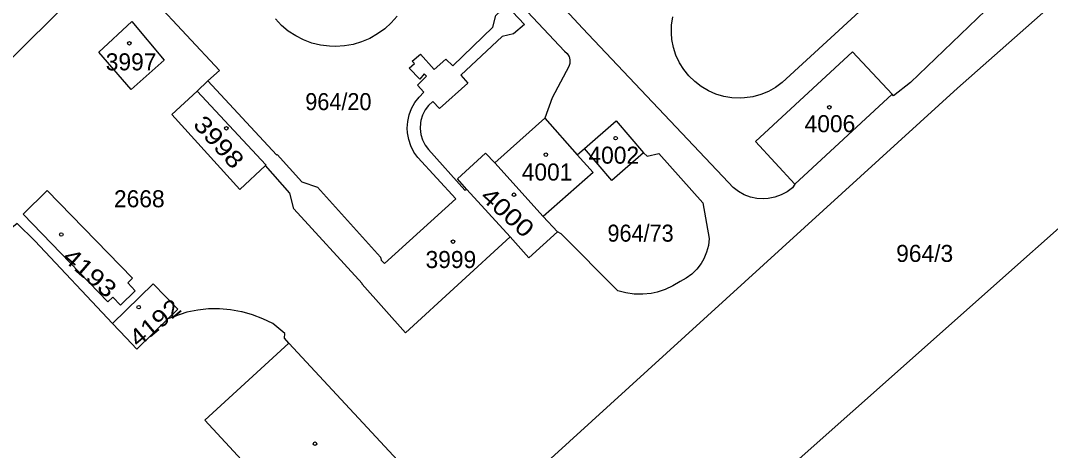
# Model space of a CAD drawing. Extents: x -679733 to -673243, y -1075091 to -1066557.
# Drawn here: x -676020.2 to -675917.5, y -1070049.2 to -1070006.3 of the extents above; entities that cross this region are included whole.
import ezdxf
from ezdxf.enums import TextEntityAlignment as Align

# ---------------------------------------------------------------- set-up
doc = ezdxf.new("R2010")
doc.units = 0
doc.header["$LTSCALE"] = 0.68
doc.layers.add('1', color=7, linetype='Continuous', lineweight=25)
doc.layers.add('5', color=7, linetype='Continuous', lineweight=25)
doc.layers.add('2', color=7, linetype='Continuous')

msp = doc.modelspace()

# ---------------------------------------------------------------- linework, layer by layer
at = {"layer": '1'}
for p, q in [((-676002.6, -1070013.34), (-676001.54, -1070012.34)), ((-675968.08, -1070025.87), (-675972.9, -1070020.49)), ((-675971.39, -1070027.89), (-675975.7, -1070023.16))]:
    msp.add_line(p, q, dxfattribs=at)
for points in [[(-676044.53, -1070033.43), (-676021.79, -1070010.73), (-676015.11, -1070004.06), (-675912.92, -1069902.06), (-675917.89, -1069896.55)], [(-675878.27, -1069983.43), (-675885.04, -1069989.6), (-675890.9, -1069994.71), (-675892.32, -1069995.79), (-675895.47, -1069997.01), (-675914.77, -1070002.48), (-675926.72, -1070013.07), (-675969.17, -1070051.7), (-675975.51, -1070057.92), (-675977.08, -1070056.19)], [(-675949.59, -1070022.47), (-675964.15, -1070007.06), (-675983.64, -1069986.02)], [(-675995.17, -1069990.35), (-675994.346, -1069989.82), (-675993.472, -1069989.377), (-675992.558, -1069989.025), (-675991.612, -1069988.769), (-675990.646, -1069988.61), (-675989.668, -1069988.55), (-675989.557, -1069988.55), (-675988.579, -1069988.602), (-675987.611, -1069988.753), (-675986.664, -1069989.002), (-675985.746, -1069989.346), (-675984.869, -1069989.782), (-675984.041, -1069990.305), (-675983.27, -1069990.91), (-675965.95, -1070009.36)], [(-675930.86, -1069988.88), (-675930.272, -1069989.275), (-675930.172, -1069989.356), (-675929.658, -1069989.843), (-675929.218, -1069990.399), (-675928.86, -1069991.01), (-675928.461, -1069991.709), (-675928.151, -1069992.452), (-675927.936, -1069993.227), (-675927.819, -1069994.024), (-675927.801, -1069994.828), (-675927.837, -1069995.294), (-675927.977, -1069996.087), (-675928.214, -1069996.856), (-675928.545, -1069997.59), (-675928.964, -1069998.277), (-675929.465, -1069998.907), (-675930.04, -1069999.47), (-675944.22, -1070012.5)], [(-676001.54, -1070012.34), (-676000.38, -1070011.29), (-676006.96, -1070004.2)], [(-675979.98, -1070013.47), (-675980.63, -1070012.75), (-675979.73, -1070011.87), (-675979.97, -1070011.64), (-675980.39, -1070012.16), (-675981.44, -1070011.05), (-675980.92, -1070010.61), (-675981.17, -1070010.37), (-675980.31, -1070009.66), (-675978.96, -1070011.2), (-675977.81, -1070010.15), (-675977.11, -1070010.84), (-675973.1, -1070006.96), (-675972.82, -1070005.79), (-675971.74, -1070004.82), (-675969.93, -1070006.72), (-675971.04, -1070007.65), (-675972.16, -1070007.89), (-675976.29, -1070011.76), (-675975.59, -1070012.57), (-675978.43, -1070015.09), (-675979.09, -1070014.38)], [(-675923.22, -1070004.38), (-675923.93, -1070005.3), (-675931.42, -1070012.48), (-675933.11, -1070013.83), (-675933.24, -1070013.64)], [(-675982.66, -1070005.867), (-675983.24, -1070006.53), (-675983.894, -1070007.128), (-675984.611, -1070007.648), (-675985.381, -1070008.084), (-675986.197, -1070008.431), (-675987.046, -1070008.683), (-675987.918, -1070008.839), (-675988.802, -1070008.894), (-675989.416, -1070008.874), (-675990.294, -1070008.761), (-675991.154, -1070008.55), (-675991.985, -1070008.243), (-675992.776, -1070007.844), (-675993.517, -1070007.359), (-675994.199, -1070006.793), (-675994.812, -1070006.154)], [(-675944.22, -1070012.5), (-675944.884, -1070012.985), (-675945.601, -1070013.386), (-675946.362, -1070013.696), (-675947.155, -1070013.912), (-675947.969, -1070014.03), (-675948.417, -1070014.053), (-675949.238, -1070014.016), (-675950.049, -1070013.881), (-675950.837, -1070013.647), (-675951.591, -1070013.32), (-675952.3, -1070012.904), (-675952.952, -1070012.405), (-675953.54, -1070011.83), (-675954.053, -1070011.201), (-675954.485, -1070010.513), (-675954.828, -1070009.778), (-675955.079, -1070009.005), (-675955.233, -1070008.208), (-675955.285, -1070007.568), (-675955.261, -1070006.756), (-675955.137, -1070005.954)], [(-675965.95, -1070009.36), (-675965.689, -1070009.585), (-675965.502, -1070009.875), (-675965.489, -1070009.906), (-675965.404, -1070010.24), (-675965.418, -1070010.584), (-675965.53, -1070010.91)], [(-675942.97, -1070022.64), (-675946.88, -1070018.37), (-675937.2, -1070009.44), (-675933.24, -1070013.64)], [(-675965.53, -1070010.91), (-675967.19, -1070014.02), (-675967.93, -1070016.05), (-675964.68, -1070019.69), (-675963.97, -1070019.06)], [(-676001.54, -1070012.34), (-675994.71, -1070019.72), (-675994.64, -1070019.68), (-675992.16, -1070022.39), (-675990.59, -1070022.93), (-675984.32, -1070029.93), (-675984.25, -1070030.2), (-675983.91, -1070030.56), (-675976.79, -1070024.1), (-675980.58, -1070019.98)], [(-676027.49, -1070052.79), (-675991.58, -1070093.59), (-675901.02, -1070013.14)], [(-675995.81, -1070020.78), (-675998.37, -1070023.15), (-676005.15, -1070015.69), (-676002.6, -1070013.34)], [(-676002.6, -1070013.34), (-675995.76, -1070020.72), (-675995.81, -1070020.78)], [(-675980.58, -1070019.98), (-675980.975, -1070019.426), (-675981.284, -1070018.82), (-675981.501, -1070018.176), (-675981.622, -1070017.507), (-675981.647, -1070017.054), (-675981.601, -1070016.376), (-675981.456, -1070015.711), (-675981.216, -1070015.075), (-675980.884, -1070014.481), (-675980.47, -1070013.942), (-675979.98, -1070013.47)], [(-675979.09, -1070014.38), (-675979.511, -1070014.773), (-675979.857, -1070015.232), (-675980.118, -1070015.745), (-675980.287, -1070016.295), (-675980.327, -1070016.519), (-675980.359, -1070017.094), (-675980.29, -1070017.665), (-675980.124, -1070018.216), (-675979.865, -1070018.729), (-675979.52, -1070019.19)], [(-675933.24, -1070013.64), (-675942.97, -1070022.64), (-675943.21, -1070022.99)], [(-675975.7, -1070023.16), (-675976.64, -1070022.1), (-675973.82, -1070019.54), (-675972.9, -1070020.49), (-675967.93, -1070016.05)], [(-675963.97, -1070019.06), (-675960.8, -1070016.3), (-675958.06, -1070019.5)], [(-675979.52, -1070019.19), (-675975.89, -1070023.24), (-675975.7, -1070023.16)], [(-675958.06, -1070019.5), (-675961.23, -1070022.27), (-675963.97, -1070019.06)], [(-675958.06, -1070019.5), (-675957.71, -1070019.85), (-675956.52, -1070019.57), (-675952.16, -1070024.51), (-675951.52, -1070028.05)], [(-675964.68, -1070019.69), (-675963.09, -1070021.46), (-675968.08, -1070025.87), (-675966.64, -1070027.38)], [(-675971.39, -1070027.89), (-675981.81, -1070037.47), (-675986.15, -1070032.61), (-675986.13, -1070032.55), (-675992.96, -1070025.09), (-675993.35, -1070023.52), (-675995.81, -1070020.78)], [(-675943.21, -1070022.99), (-675943.743, -1070023.391), (-675944.33, -1070023.709), (-675944.958, -1070023.935), (-675945.613, -1070024.064), (-675946.073, -1070024.096), (-675946.739, -1070024.057), (-675947.392, -1070023.919), (-675948.017, -1070023.685), (-675948.6, -1070023.36), (-675949.129, -1070022.952), (-675949.59, -1070022.47)], [(-676011.07, -1070036.53), (-676018.81, -1070028.29), (-676020.59, -1070026.57), (-676025.36, -1070030.41), (-676024.86, -1070031.05), (-676026.5, -1070032.42), (-676026.97, -1070031.81), (-676031.73, -1070036.3), (-676032.47, -1070037.39), (-676034.97, -1070039.35), (-676036.98, -1070037.32), (-676040.36, -1070038.17)], [(-675966.64, -1070027.38), (-675969.51, -1070029.97), (-675971.39, -1070027.89)], [(-675960.63, -1070033.28), (-675966.27, -1070027.59), (-675966.64, -1070027.38)], [(-675951.52, -1070028.05), (-675951.595, -1070028.746), (-675951.768, -1070029.424), (-675952.037, -1070030.071), (-675952.316, -1070030.556), (-675952.74, -1070031.113), (-675953.239, -1070031.604), (-675953.803, -1070032.019), (-675954.42, -1070032.35), (-675955.137, -1070032.789), (-675955.901, -1070033.14), (-675956.701, -1070033.397), (-675957.306, -1070033.525), (-675958.142, -1070033.613), (-675958.983, -1070033.601), (-675959.816, -1070033.49), (-675960.63, -1070033.28)], [(-676011.07, -1070036.53), (-676007, -1070032.56), (-676004.55, -1070035.11), (-676005.53, -1070036.06)], [(-675995.07, -1070036.55), (-675996.055, -1070036.068), (-675997.079, -1070035.677), (-675998.135, -1070035.381), (-675998.204, -1070035.365), (-675999.283, -1070035.173), (-676000.376, -1070035.08), (-676001.472, -1070035.087), (-676002.563, -1070035.194), (-676003.64, -1070035.4), (-676005.53, -1070036.06)], [(-676005.53, -1070036.06), (-676008.65, -1070039.1), (-676009.7, -1070037.98), (-676011.07, -1070036.53)], [(-675993.48, -1070038.49), (-675993.91, -1070038.01), (-675993.85, -1070037.54), (-675995.07, -1070036.55)], [(-675977.08, -1070056.19), (-675985.39, -1070063.93), (-675988.76, -1070060.3), (-676001.86, -1070046.18), (-675993.48, -1070038.49)], [(-675993.48, -1070038.49), (-675980.42, -1070052.52), (-675977.08, -1070056.19)]]:
    msp.add_lwpolyline(points, dxfattribs=at)
for points in [[(-676009.13, -1070006.42), (-676005.9, -1070010.27), (-676009.2, -1070013.18), (-676012.44, -1070009.45)], [(-676017.57, -1070023.27), (-676009.07, -1070032.02), (-676009.55, -1070032.47), (-676008.79, -1070033.27), (-676010.28, -1070034.69), (-676011.04, -1070033.9), (-676011.52, -1070034.36), (-676019.98, -1070025.62)]]:
    msp.add_lwpolyline(points, close=True, dxfattribs=at)
at = {"layer": '5'}
for centre in [(-676009.3768, -1070008.5792), (-675939.5168, -1070014.9592), (-675999.6968, -1070017.0592), (-675960.8468, -1070018.0392), (-675967.8168, -1070019.6892), (-675970.9868, -1070023.6892), (-676016.1768, -1070027.6592), (-675977.0868, -1070028.3692), (-676008.4468, -1070034.9092), (-675990.8468, -1070048.5292)]:
    msp.add_circle(centre, 0.175, dxfattribs=at)

# ---------------------------------------------------------------- texts
at = {"layer": '2'}
for s, p in [('3997', (-676009.21, -1070011.279)), ('4006', (-675939.46, -1070017.45)), ('4002', (-675961.03, -1070020.59)), ('4001', (-675967.69, -1070022.269)), ('2668', (-676008.39, -1070024.94)), ('964/3', (-675930, -1070030.39)), ('3999', (-675977.29, -1070030.999))]:
    msp.add_text(s, height=1.7, dxfattribs=at).set_placement(p, align=Align.CENTER)
at = {"layer": '2', "width": 0.95}
for s, p in [('964/20', (-675988.519, -1070015.249)), ('964/73', (-675958.359, -1070028.37))]:
    msp.add_text(s, height=1.7, dxfattribs=at).set_placement(p, align=Align.CENTER)
at = {"layer": '2'}
for s, rotation, width, p in [('3998', 312, 1.2, (-676001.0801, -1070018.9972)), ('4000', 318, 1.2, (-675972.1988, -1070026.0629)), ('4193', 319, 1.2, (-676013.8751, -1070032.1039)), ('4192', 40, 1.15, (-676006.2794, -1070037.105))]:
    msp.add_text(s, height=1.7, rotation=rotation, dxfattribs=dict(at, width=width)).set_placement(p, align=Align.CENTER)

doc.saveas('drawing.dxf')
